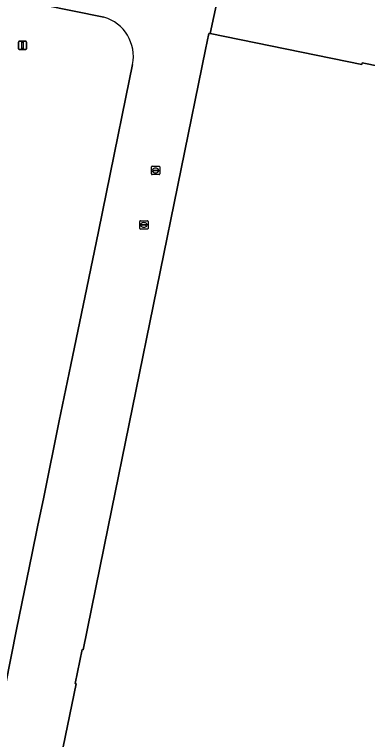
# Model space of a CAD drawing. Extents: x 157692 to 159674, y 381452 to 383291.
# Drawn here: x 158670.2 to 158712.8, y 382474.4 to 382561.8 of the extents above; entities that cross this region are included whole.
import ezdxf

# ---------------------------------------------------------------- set-up
doc = ezdxf.new("R2010")
doc.units = 0
for name, color, linetype in [('IMGEO_Erf', 7, 'Continuous'), ('IMGEO_Lichtmast', 7, 'Continuous'), ('IMGEO_Pand', 7, 'Continuous'), ('IMGEO_Rioolput', 7, 'Continuous')]:
    doc.layers.add(name, color=color, linetype=linetype)

msp = doc.modelspace()

# ---------------------------------------------------------------- linework, layer by layer
at = {"layer": 'IMGEO_Erf'}
for points in [[(158753.955, 382456.856), (158699.537, 382468.032), (158697.086, 382468.535), (158694.639, 382469.037), (158694.224, 382466.785), (158693.656, 382466.889), (158693.725, 382467.23), (158675.58, 382470.947), (158677.671, 382481.075), (158677.554, 382481.099), (158678.394, 382485.206), (158678.502, 382485.176), (158681.542, 382500), (158693.281, 382557.598), (158693.686, 382559.526), (158693.844, 382559.501), (158694.707, 382563.67), (158701.024, 382594.359), (158697.087, 382595.17), (158698.848, 382603.804), (158702.8, 382602.99), (158705.633, 382616.752)], [(158681.023, 382561.495), (158647.709, 382568.257), (158642.358, 382569.34)], [(158642.358, 382569.34), (158647.709, 382568.257), (158681.023, 382561.495)], [(158668.493, 382477.969), (158669.119, 382480.932), (158670.475, 382487.638), (158672.36, 382496.83), (158673.009, 382500), (158673.741, 382503.572), (158675.626, 382512.803), (158677.037, 382519.538), (158678.934, 382528.848), (158680.354, 382535.648), (158682.24, 382544.921), (158683.671, 382551.849), (158684.476, 382555.783)], [(158684.476, 382555.783), (158683.671, 382551.849), (158682.24, 382544.921), (158680.354, 382535.648), (158678.934, 382528.848), (158677.037, 382519.538), (158675.626, 382512.803), (158673.741, 382503.572), (158673.009, 382500), (158672.36, 382496.83), (158670.475, 382487.638), (158669.119, 382480.932), (158668.493, 382477.969)]]:
    msp.add_lwpolyline(points, dxfattribs=at)
msp.add_arc((158679.589, 382556.728), 4.978, 349.05266, 73.25468, dxfattribs=at)
msp.add_arc((158679.589, 382556.728), 4.978, 349.05266, 73.25468, dxfattribs=at)
at = {"layer": 'IMGEO_Lichtmast'}
for p, q in [((158670.69, 382557.681), (158670.69, 382558.481)), ((158670.69, 382558.481), (158670.69, 382557.681)), ((158670.79, 382558.581), (158671.58, 382558.581)), ((158671.58, 382558.581), (158670.79, 382558.581)), ((158671.68, 382558.481), (158671.68, 382557.681)), ((158671.68, 382557.681), (158671.68, 382558.481)), ((158671.58, 382557.581), (158670.79, 382557.581)), ((158670.79, 382557.581), (158671.58, 382557.581))]:
    msp.add_line(p, q, dxfattribs=at)
msp.add_lwpolyline([(158671.11, 382558.456), (158671.26, 382558.456), (158671.26, 382557.706), (158671.11, 382557.706), (158671.11, 382558.456)], dxfattribs=at)
for centre, start, end in [((158670.79, 382558.481), 90, 180), ((158670.79, 382558.481), 90, 180), ((158671.58, 382558.481), 0, 90), ((158671.58, 382558.481), 360, 90), ((158670.79, 382557.681), 180, 270), ((158670.79, 382557.681), 180, 270), ((158671.58, 382557.681), 270, 0), ((158671.58, 382557.681), 270, 0)]:
    msp.add_arc(centre, 0.1, start, end, dxfattribs=at)
at = {"layer": 'IMGEO_Pand'}
for points in [[(158781.675, 382591.919), (158783.078, 382598.724), (158755.92, 382604.326), (158723.839, 382610.943), (158724.297, 382613.167), (158723.768, 382613.276), (158723.716, 382613.021), (158705.633, 382616.752), (158702.8, 382602.99), (158698.848, 382603.804), (158697.087, 382595.17), (158701.024, 382594.359), (158694.707, 382563.67), (158693.844, 382559.501), (158712.134, 382555.785), (158712.17, 382555.961), (158771.695, 382543.866), (158777.493, 382571.636)], [(158771.695, 382543.866), (158712.17, 382555.961), (158712.134, 382555.785), (158693.844, 382559.501), (158693.686, 382559.526), (158693.281, 382557.598), (158681.542, 382500), (158678.502, 382485.176), (158678.394, 382485.206), (158677.554, 382481.099), (158677.671, 382481.075), (158675.58, 382470.947), (158693.725, 382467.23), (158693.656, 382466.889), (158694.224, 382466.785), (158694.639, 382469.037), (158697.086, 382468.535), (158699.537, 382468.032), (158753.955, 382456.856), (158762.802, 382500), (158771.793, 382543.846)]]:
    msp.add_lwpolyline(points, close=True, dxfattribs=at)
at = {"layer": 'IMGEO_Rioolput'}
for p, q in [((158686.823, 382543.496), (158687.675, 382543.496)), ((158686.748, 382542.57), (158686.748, 382543.422)), ((158687.007, 382542.99), (158687.007, 382543.002)), ((158687.445, 382542.953), (158687.047, 382542.953)), ((158687.05, 382543.039), (158687.448, 382543.039)), ((158687.259, 382542.716), (158687.234, 382542.716)), ((158687.236, 382543.276), (158687.261, 382543.276)), ((158687.491, 382543.002), (158687.491, 382542.99)), ((158687.749, 382543.422), (158687.749, 382542.57)), ((158687.675, 382542.496), (158686.823, 382542.496)), ((158685.337, 382535.996), (158685.337, 382536.848)), ((158685.412, 382536.922), (158686.264, 382536.922)), ((158685.639, 382536.465), (158686.037, 382536.465)), ((158685.825, 382536.702), (158685.85, 382536.702)), ((158686.338, 382536.848), (158686.338, 382535.996)), ((158686.264, 382535.922), (158685.412, 382535.922)), ((158685.596, 382536.416), (158685.596, 382536.428)), ((158686.034, 382536.379), (158685.636, 382536.379)), ((158685.848, 382536.142), (158685.823, 382536.142)), ((158686.08, 382536.428), (158686.08, 382536.416))]:
    msp.add_line(p, q, dxfattribs=at)
for points in [[(158686.823, 382543.496), (158687.675, 382543.496)], [(158686.748, 382542.57), (158686.748, 382543.422)], [(158687.749, 382543.422), (158687.749, 382542.57)], [(158687.675, 382542.496), (158686.823, 382542.496)], [(158685.337, 382535.996), (158685.337, 382536.848)], [(158685.412, 382536.922), (158686.264, 382536.922)], [(158686.338, 382536.848), (158686.338, 382535.996)], [(158686.264, 382535.922), (158685.412, 382535.922)]]:
    msp.add_lwpolyline(points, dxfattribs=at)
for centre, radius, start, end in [((158686.825, 382543.42), 0.0765, 91.55205, 178.44795), ((158686.825, 382543.42), 0.0765, 91.55205, 178.44795), ((158687.673, 382543.42), 0.0765, 1.55205, 88.44795), ((158687.673, 382543.42), 0.0765, 1.55205, 88.44795), ((158687.047, 382542.999), 0.0403, 85.87752, 175.75265), ((158687.044, 382542.989), 0.0366, 178.93798, 274.71019), ((158687.448, 382542.996), 0.043, 264.86636, 352.45326), ((158687.452, 382543.001), 0.0386, 1.73085, 96.63898), ((158686.825, 382542.572), 0.0765, 181.55205, 268.44795), ((158686.825, 382542.572), 0.0765, 181.55205, 268.44795), ((158687.673, 382542.572), 0.0765, 271.55205, 358.44795), ((158687.673, 382542.572), 0.0765, 271.55205, 358.44795), ((158685.414, 382536.846), 0.0765, 91.55205, 178.44795), ((158685.414, 382536.846), 0.0765, 91.55205, 178.44795), ((158685.636, 382536.425), 0.0403, 85.87752, 175.75265), ((158686.041, 382536.427), 0.0386, 1.73085, 96.63898), ((158686.262, 382536.846), 0.0765, 1.55205, 88.44795), ((158686.262, 382536.846), 0.0765, 1.55205, 88.44795), ((158685.414, 382535.998), 0.0765, 181.55205, 268.44795), ((158685.414, 382535.998), 0.0765, 181.55205, 268.44795), ((158685.633, 382536.415), 0.0366, 178.93798, 274.71019), ((158686.037, 382536.422), 0.043, 264.86636, 352.45326), ((158686.262, 382535.998), 0.0765, 271.55205, 358.44795), ((158686.262, 382535.998), 0.0765, 271.55205, 358.44795)]:
    msp.add_arc(centre, radius, start, end, dxfattribs=at)
for centre, major_axis, ratio, start_param, end_param in [((158687.235, 382542.996), (-0.387, 0.002), 0.722429, 4.712389, 7.853982), ((158687.26, 382542.996), (-0.39, 0.002), 0.717154, 1.570796, 4.712389), ((158685.824, 382536.422), (-0.387, 0.002), 0.722429, 4.712389, 7.853982), ((158685.849, 382536.422), (-0.39, 0.002), 0.717154, 1.570796, 4.712389)]:
    msp.add_ellipse(centre, major_axis=major_axis, ratio=ratio, start_param=start_param, end_param=end_param, dxfattribs=at)

doc.saveas('drawing.dxf')
